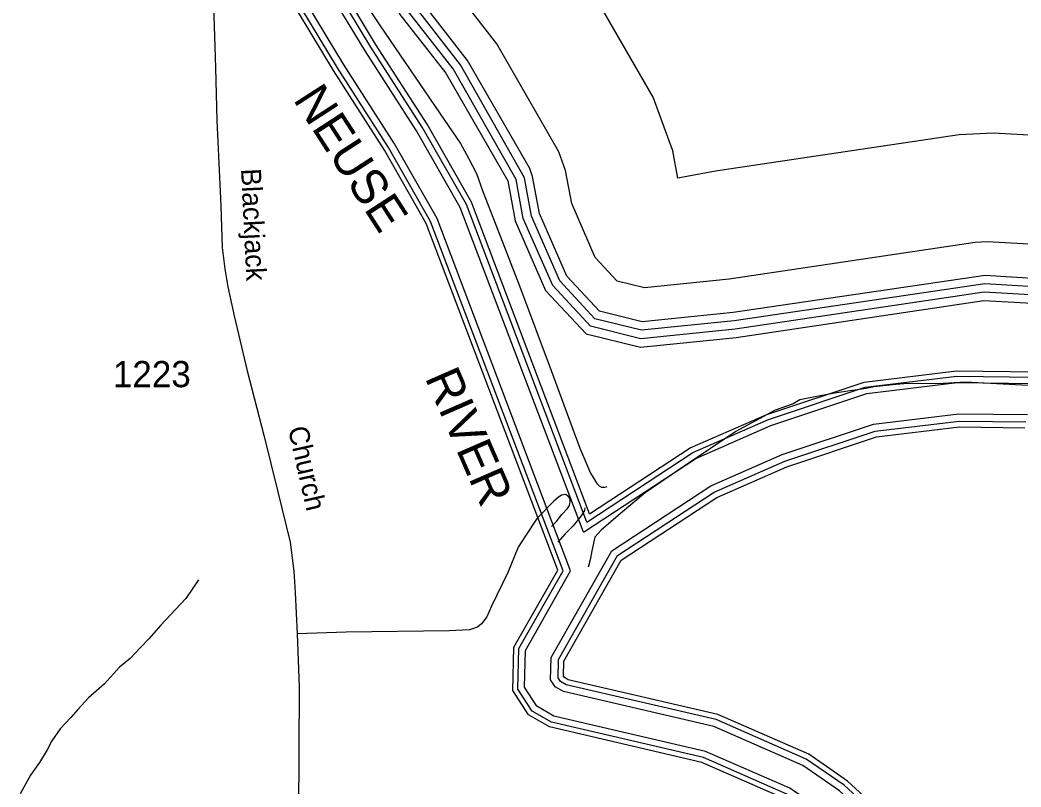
# Model space of a CAD drawing. Extents: x 2260773 to 2342389, y 552869 to 618546.
# Drawn here: x 2270698 to 2275474, y 588548 to 592207 of the extents above; entities that cross this region are included whole.
import ezdxf

# ---------------------------------------------------------------- set-up
doc = ezdxf.new("R2010")
doc.units = 0
for name, color, linetype in [('Exist Hydrographic Buffer Line', 7, 'Continuous'), ('Exist Hydrographic Lake Shore', 7, 'Continuous'), ('Exist Hydrographic Misc Water Feature', 7, 'Continuous'), ('Exist Hydrographic River Shore', 7, 'Continuous'), ('Exist Hydrographic River Shore Label', 7, 'Continuous'), ('Exist Road Non-System Type 51', 7, 'Continuous'), ('Exist Road Secondary Type 51 Attributed', 7, 'Continuous'), ('Exist Road Secondary Type 51 Label', 7, 'Continuous'), ('Exist Road Secondary Type 51 Number Label', 7, 'Continuous')]:
    doc.layers.add(name, color=color, linetype=linetype)

msp = doc.modelspace()

# ---------------------------------------------------------------- linework, layer by layer
at = {"layer": 'Exist Hydrographic Buffer Line'}
for points in [[(2275682.8, 590886.2), (2275298.9, 590908.5), (2274110.7, 590732.1), (2273660.6, 590686.4), (2273419.8, 590746.1), (2273239.6, 590939.8), (2273099.1, 591260.2), (2273064.9, 591446.4), (2272764.3, 591973.6), (2272546.3, 592252.6), (2272507.6, 592371.6), (2272512.7, 592725.7), (2272500.6, 592922.5), (2272230.5, 593239), (2272233.4, 593780.7), (2272721, 593822.7), (2272786.6, 593913.3), (2272785.8, 594399.9), (2273028.6, 594725.2), (2273146.3, 594725.5), (2275490.4, 594227.2)], [(2275694.1, 590924.5), (2275301.2, 590948.4), (2274105.5, 590771.8), (2273663.4, 590726.9), (2273441, 590782.1), (2273273.4, 590962), (2273137.7, 591271.9), (2273104.3, 591453.7), (2272798.9, 591993.5), (2272582.4, 592271.8), (2272547.7, 592377.7), (2272552.7, 592725.1), (2272540.4, 592925), (2272521.9, 592971.5), (2272270.9, 593254.1), (2272273.4, 593744), (2272724.3, 593782.9), (2272769, 593801.3), (2272822.5, 593895.9), (2272825.8, 594386.8), (2273048.9, 594685.3), (2273142.4, 594685.5), (2275477.1, 594189.2)], [(2273401.9, 589811.3), (2272827.4, 591326.5), (2272616.8, 591695.6), (2272371.9, 592077.5), (2271991.8, 592708.6)], [(2273385.7, 589763.9), (2272798.4, 591312.8), (2272589.4, 591679), (2272344.7, 592060.6), (2271961.2, 592690.4)], [(2273288.9, 589579.2), (2272656.9, 591246.1), (2272456, 591598.3), (2272212.3, 591978.3), (2271830.8, 592611.7)], [(2273325, 589579.4), (2272687.6, 591260.6), (2272484.9, 591615.8), (2272241, 591996.2), (2271859.8, 592629.1)], [(2275687.1, 591127.4), (2275312.1, 591148.1), (2275255.5, 591145.5), (2274080.9, 590970.3), (2273677.8, 590929.4), (2273546.8, 590961.9), (2273442.8, 591073.4), (2273330, 591330.9), (2273301.1, 591489.8), (2273268.3, 591578.8), (2272972.4, 592093.3), (2272761.6, 592367.2)], [(2275715.8, 591646.6), (2275341, 591667.3), (2275178.6, 591659.8), (2274016.1, 591486.4), (2273836.9, 591451.7), (2273812.7, 591583.6), (2273719.2, 591838.2), (2273423.1, 592352.6)], [(2275705.3, 590962.9), (2275303.4, 590988.4), (2274100.6, 590811.5), (2273666.3, 590767.4), (2273462.1, 590818.1), (2273307.3, 590984.3), (2273176, 591283.7), (2273143.6, 591460.9), (2273129.7, 591499.1), (2272833.6, 592013.5), (2272618.1, 592290.8)], [(2273401.9, 589811.3), (2273907.7, 590143.1), (2274269.7, 590301.7), (2274731.2, 590455.1), (2275168.1, 590507.9), (2275544.2, 590503.6)], [(2273385.7, 589763.9), (2273922.4, 590116), (2274280.7, 590273), (2274737.9, 590424.9), (2275169.7, 590477.2), (2275537.5, 590472.9)], [(2273522.3, 589675.5), (2273993.6, 589984.6), (2274334.2, 590133.8), (2274770.7, 590278.9), (2275177.9, 590328.2), (2275505.1, 590324.4)], [(2273549.2, 589652.3), (2274009.9, 589954.5), (2274346.4, 590101.9), (2274778.2, 590245.4), (2275179.7, 590294), (2275497.7, 590290.4)], [(2273680.5, 584724.9), (2274106.7, 584974.8), (2274507.2, 585260.3), (2275013.3, 585783.7), (2275168.3, 586055.1), (2275260.2, 586268), (2275257, 586710), (2275199.3, 587353.4), (2275091.5, 587830.7), (2275028.9, 587908.5), (2274957.1, 588155.7), (2274924.7, 588185.9), (2274916.6, 588245.8), (2274607.8, 588529.4), (2274432.5, 588651), (2274008.3, 588836.6), (2273291.2, 589003.2), (2273251.4, 589026.2), (2273229.6, 589059.5), (2273232.7, 589165.3), (2273522.3, 589675.5)], [(2273705.1, 584699), (2274125.7, 584945.6), (2274530, 585233.9), (2275041.4, 585762.7), (2275199.4, 586039.5), (2275295, 586260.9), (2275291.8, 586711.7), (2275233.7, 587358.8), (2275123.7, 587846.2), (2275060.4, 587924.9), (2274987.8, 588174.6), (2274957.5, 588202.8), (2274949.4, 588262.9), (2274629.6, 588556.6), (2274449.5, 588681.5), (2274019.3, 588869.8), (2273304.1, 589035.9), (2273275.9, 589052.2), (2273264.7, 589069.4), (2273267.2, 589155.7), (2273549.2, 589652.3)], [(2273585.1, 584851.8), (2274022.6, 585105.7), (2274405.4, 585378.6), (2274888, 585877.8), (2275029, 586124.7), (2275104.5, 586299.6), (2275101.6, 586702.5), (2275045.4, 587329.3), (2274947.9, 587761.3), (2274888.3, 587835.2), (2274819.8, 588071.2), (2274778.1, 588110.1), (2274770.1, 588169.3), (2274510.5, 588407.8), (2274356.4, 588514.7), (2273959.1, 588688.5), (2273233.5, 588857.1), (2273141.5, 588910.1), (2273072.8, 589015.4), (2273078.4, 589208.5), (2273288.9, 589579.2)], [(2273612.8, 584831.7), (2274039.5, 585079.3), (2274425.9, 585354.8), (2274913.3, 585858.8), (2275057, 586110.7), (2275135.9, 586293.2), (2275132.9, 586704), (2275076.4, 587334.1), (2274976.8, 587775.2), (2274916.6, 587850), (2274847.4, 588088.2), (2274807.6, 588125.3), (2274799.6, 588184.7), (2274530.1, 588432.2), (2274371.7, 588542.1), (2273969, 588718.3), (2273245.1, 588886.5), (2273163.6, 588933.5), (2273104.4, 589024.3), (2273109.4, 589199.8), (2273325, 589579.4)]]:
    msp.add_lwpolyline(points, dxfattribs=at)
at = {"layer": 'Exist Hydrographic Lake Shore'}
msp.add_lwpolyline([(2272472.5, 592726.3), (2272467.6, 592365.6), (2272510.6, 592233.6), (2272729.6, 591953.6), (2273025.5, 591439.3), (2273060.6, 591248.4), (2273205.6, 590917.4), (2273398.5, 590710.2), (2273657.7, 590645.9), (2274115.6, 590692.4), (2275296.7, 590868.5), (2275671.7, 590847.8)], dxfattribs=at)
at = {"layer": 'Exist Hydrographic Misc Water Feature'}
for points in [[(2272065.9, 592717), (2272088.2, 592675.1), (2272412.4, 592184.6), (2272702.6, 591759.3), (2272799.8, 591618.5), (2272838.1, 591547.1), (2272875, 591475.4), (2272905.8, 591389.6), (2272967.3, 591230.3), (2273081.5, 590939.3), (2273231.4, 590535.2), (2273368.8, 590164.5), (2273419.8, 590045.3), (2273440.1, 590011.4), (2273450.2, 589995.7), (2273460.4, 589985.6), (2273472.7, 589977.7), (2273488.5, 589977.8), (2273498.6, 589982)], [(2275566.9, 590461), (2275208.7, 590479.7), (2275075.4, 590472.2), (2274933.1, 590473), (2274861.1, 590466.4), (2274773.4, 590457.7), (2274735.4, 590449.3), (2274593.8, 590428), (2274507.8, 590413), (2274418, 590394.5), (2274386.7, 590376.1), (2274300.7, 590345.3), (2274113.7, 590243.7), (2273867.5, 590079.2), (2273680.5, 589951.7), (2273563.6, 589852.5), (2273470.3, 589773.7), (2273441.2, 589739.5), (2273425.4, 589675.4), (2273417.6, 589631.6), (2273410.2, 589601.5), (2273408.1, 589597.3)], [(2273392.8, 589879.9), (2273391.3, 589867.1), (2273375.9, 589841), (2273336.4, 589794.7), (2273298.6, 589756.2), (2273263.4, 589715.6)], [(2271549.5, 589536), (2271488.9, 589447.4), (2271438.8, 589394.9), (2271369.9, 589320.5), (2271312.5, 589255.8), (2271272.7, 589213.5), (2271223.1, 589161), (2271171.6, 589120.4), (2271100.5, 589039.9), (2271023.6, 588973.3), (2270973.8, 588918.7), (2270940.1, 588880.4), (2270888.5, 588826.1), (2270849.1, 588768), (2270827.6, 588725.4), (2270790.4, 588665.3), (2270746.8, 588605), (2270697.6, 588516.3)]]:
    msp.add_lwpolyline(points, dxfattribs=at)
at = {"layer": 'Exist Hydrographic River Shore'}
for points in [[(2273415.5, 589850.6), (2272851.6, 591337.9), (2272639.6, 591709.4), (2272394.6, 592091.6), (2272014.6, 592722.4)], [(2273263.2, 589582.3), (2272636.1, 591236.2), (2272436.3, 591586.3), (2272192.8, 591966.1), (2271803.5, 592612.5)], [(2273415.5, 589850.6), (2273895.6, 590165.5), (2274260.5, 590325.4), (2274725.6, 590480), (2275166.7, 590533.3), (2275549.7, 590528.9)], [(2273566, 589629.6), (2274023.4, 589929.7), (2274356.5, 590075.6), (2274784.4, 590217.8), (2275181.2, 590265.8), (2275491.6, 590262.2)], [(2273734.8, 584686.5), (2274139.7, 584923.9), (2274547, 585214.2), (2275062.2, 585747.1), (2275222.6, 586028), (2275320.9, 586255.7), (2275317.6, 586712.9), (2275259.3, 587362.9), (2275147.6, 587857.7), (2275083.7, 587937), (2275010.6, 588188.6), (2274981.9, 588215.4), (2274973.7, 588275.6), (2274645.8, 588576.8), (2274462.2, 588704.2), (2274027.4, 588894.4), (2273313.7, 589060.2), (2273294.2, 589071.4), (2273290.7, 589076.8), (2273292.8, 589148.5), (2273566, 589629.6)], [(2273561.7, 584865.9), (2274009.6, 585125.8), (2274389.7, 585396.8), (2274868.7, 585892.2), (2275007.5, 586135.4), (2275080.5, 586304.4), (2275077.7, 586701.3), (2275021.7, 587325.6), (2274925.7, 587750.6), (2274866.7, 587823.9), (2274798.6, 588058.2), (2274755.5, 588098.4), (2274747.5, 588157.6), (2274495.5, 588389), (2274344.6, 588493.7), (2273951.5, 588665.6), (2273224.6, 588834.5), (2273124.6, 588892.3), (2273048.7, 589008.6), (2273054.6, 589215.1), (2273263.2, 589582.3)]]:
    msp.add_lwpolyline(points, dxfattribs=at)
at = {"layer": 'Exist Road Non-System Type 51'}
for points in [[(2271616.9, 592378.8), (2271630.6, 591979.2), (2271636.9, 591727.4), (2271646.8, 591523.7), (2271654.4, 591355.8), (2271655.3, 591318.9)], [(2273234.4, 589791.4), (2273256, 589813.6), (2273283.7, 589847.8), (2273309.4, 589876.1), (2273319.3, 589890.3), (2273321.3, 589900.2), (2273323.3, 589906.2), (2273323.2, 589914.2), (2273321.1, 589926.2), (2273312.9, 589936.2), (2273300.8, 589944), (2273280.9, 589939.8), (2273264.9, 589929.6), (2273245.2, 589911.6), (2273166, 589830.8), (2273108.9, 589746.2), (2273075.4, 589692.1), (2273024.6, 589571.6), (2272948, 589411), (2272924.6, 589360.7), (2272898.9, 589326.6), (2272881, 589310.4), (2272843.1, 589297.9), (2272745.3, 589293.1), (2272253.5, 589286.5), (2272019.9, 589278.4)]]:
    msp.add_lwpolyline(points, dxfattribs=at)
at = {"layer": 'Exist Road Secondary Type 51 Attributed'}
msp.add_lwpolyline([(2271655.3, 591318.9), (2271662.4, 591122.1), (2271674.6, 591019.3), (2271689.3, 590934.4), (2271718.7, 590795.4), (2271780.8, 590533.9), (2271860.8, 590226.6), (2271927.4, 589957), (2271986.6, 589716.7), (2272004.9, 589578), (2272009.9, 589476.1), (2272019.9, 589278.4), (2272029.1, 589025.3), (2272025.8, 588420.5), (2272011.1, 587688.2), (2271998.6, 587085.3), (2271994.8, 586879.2)], dxfattribs=at)

# ---------------------------------------------------------------- texts
at = {"layer": 'Exist Hydrographic River Shore Label'}
for s, rotation, p in [('NEUSE', 302.8993, (2271998, 591828)), ('RIVER', 293.5591, (2272627.7, 590501.5))]:
    msp.add_text(s, height=167.32, rotation=rotation, dxfattribs=at).set_placement(p)
at = {"layer": 'Exist Road Secondary Type 51 Label'}
for s, rotation, p in [('Blackjack', 272.782, (2271752, 591496.9)), ('Church', 282.6994, (2271976, 590258.5))]:
    msp.add_text(s, height=95, rotation=rotation, dxfattribs=at).set_placement(p)
at = {"layer": 'Exist Road Secondary Type 51 Number Label'}
msp.add_text('1223', height=125, dxfattribs=at).set_placement((2271140.6, 590455.4))

doc.saveas('drawing.dxf')
